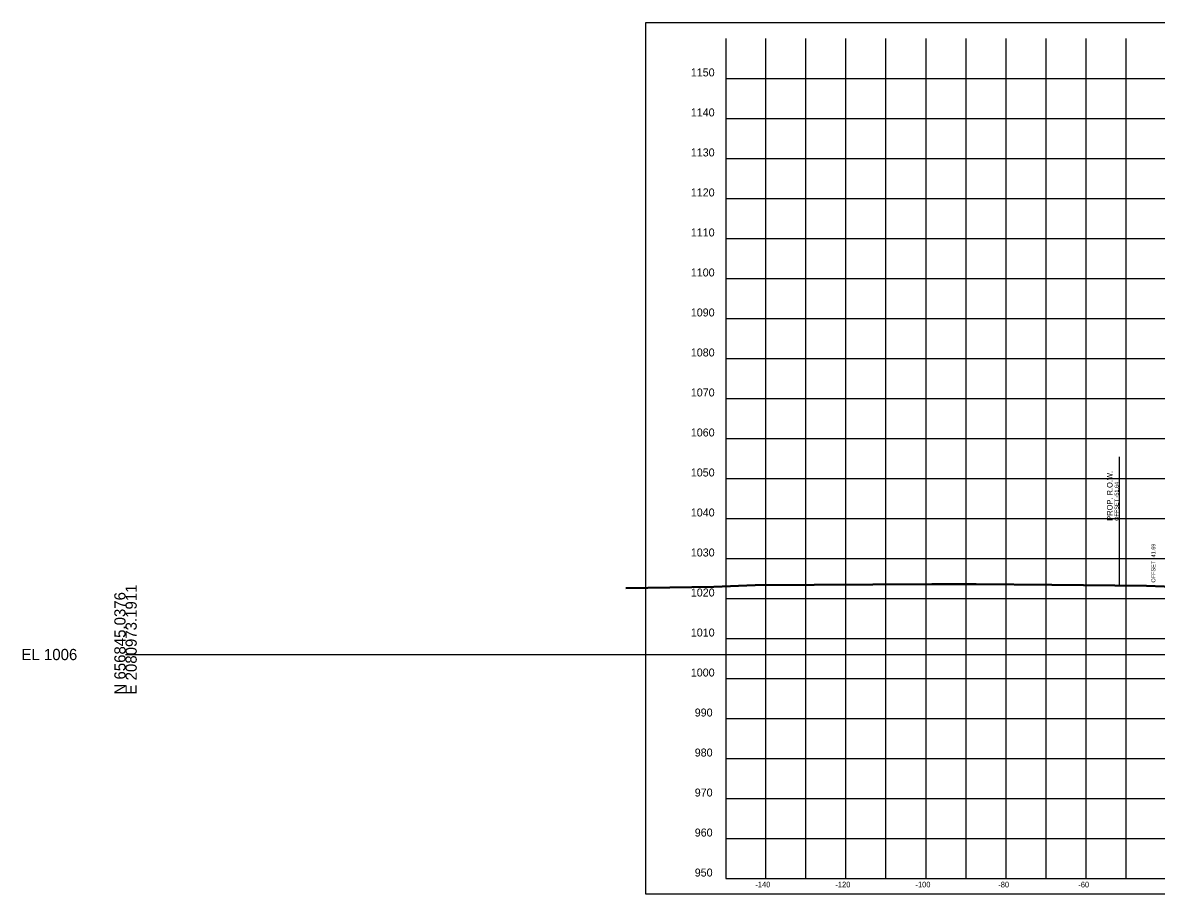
# Model space of a CAD drawing. Extents: x 1131015 to 1136271, y 133453 to 174329.
# Drawn here: x 1132014.8 to 1132298, y 164607.7 to 164825.6 of the extents above; entities that cross this region are included whole.
import ezdxf

# ---------------------------------------------------------------- set-up
doc = ezdxf.new("R2010")
doc.units = 0
for name, color, linetype in [('DESIGN - ROW - Right-of-Way and Easement Labels', 7, 'Continuous'), ('DESIGN - ROW - Right-of-Way Linework', 7, 'Continuous'), ('DESIGN - SHEET - Corner Text', 7, 'Continuous'), ('DESIGN - SHEET - Light Grid', 7, 'Continuous'), ('DESIGN - SHEET - Linework', 7, 'Continuous'), ('DESIGN - SHEET - Plot Shape', 7, 'Continuous'), ('DESIGN - TYPICAL - Slope Tie Text', 7, 'Continuous'), ('SURVEY - GROUND - Bottom of Topsoil Layer', 7, 'Continuous'), ('SURVEY - GROUND - Top of Ground', 7, 'Continuous')]:
    doc.layers.add(name, color=color, linetype=linetype)

msp = doc.modelspace()

# ---------------------------------------------------------------- linework, layer by layer
at = {"layer": 'DESIGN - ROW - Right-of-Way Linework'}
msp.add_line((1132288.82, 164685.08), (1132288.82, 164717.08), dxfattribs=at)
at = {"layer": 'DESIGN - SHEET - Light Grid'}
msp.add_line((1132040.46, 164667.66), (1132340.46, 164667.66), dxfattribs=at)
at = {"layer": 'DESIGN - SHEET - Linework'}
for p, q in [((1132200.46, 164611.66), (1132200.46, 164821.66)), ((1132210.46, 164611.66), (1132210.46, 164821.66)), ((1132220.46, 164611.66), (1132220.46, 164821.66)), ((1132230.46, 164611.66), (1132230.46, 164821.66)), ((1132240.46, 164611.66), (1132240.46, 164821.66)), ((1132250.46, 164611.66), (1132250.46, 164821.66)), ((1132260.46, 164611.66), (1132260.46, 164821.66)), ((1132270.46, 164611.66), (1132270.46, 164821.66)), ((1132280.46, 164611.66), (1132280.46, 164821.66)), ((1132290.46, 164611.66), (1132290.46, 164821.66)), ((1132190.46, 164811.66), (1132490.46, 164811.66)), ((1132190.46, 164801.66), (1132490.46, 164801.66)), ((1132190.46, 164791.66), (1132490.46, 164791.66)), ((1132190.46, 164781.66), (1132490.46, 164781.66)), ((1132190.46, 164771.66), (1132490.46, 164771.66)), ((1132190.46, 164761.66), (1132490.46, 164761.66)), ((1132190.46, 164751.66), (1132490.46, 164751.66)), ((1132190.46, 164741.66), (1132490.46, 164741.66)), ((1132190.46, 164731.66), (1132490.46, 164731.66)), ((1132190.46, 164721.66), (1132490.46, 164721.66)), ((1132190.46, 164711.66), (1132490.46, 164711.66)), ((1132190.46, 164701.66), (1132490.46, 164701.66)), ((1132190.46, 164691.66), (1132490.46, 164691.66)), ((1132190.46, 164681.66), (1132490.46, 164681.66)), ((1132190.46, 164671.66), (1132490.46, 164671.66)), ((1132190.46, 164661.66), (1132490.46, 164661.66)), ((1132190.46, 164651.66), (1132490.46, 164651.66)), ((1132190.46, 164641.66), (1132490.46, 164641.66)), ((1132190.46, 164631.66), (1132490.46, 164631.66)), ((1132190.46, 164621.66), (1132490.46, 164621.66))]:
    msp.add_line(p, q, dxfattribs=at)
msp.add_lwpolyline([(1132190.46, 164821.66), (1132190.46, 164611.66), (1132490.46, 164611.66), (1132490.46, 164821.66)], dxfattribs=at)
at = {"layer": 'DESIGN - SHEET - Plot Shape'}
msp.add_lwpolyline([(1132170.46, 164825.6), (1132510.46, 164825.6), (1132510.46, 164607.72), (1132170.46, 164607.72)], close=True, dxfattribs=at)
at = {"layer": 'SURVEY - GROUND - Bottom of Topsoil Layer'}
for p, q in [((1132165.43, 164684.2), (1132187.49, 164684.5)), ((1132187.49, 164684.5), (1132197.81, 164684.92)), ((1132197.81, 164684.92), (1132241.92, 164685.13)), ((1132241.92, 164685.13), (1132252.96, 164685.15)), ((1132252.96, 164685.15), (1132271.86, 164684.96)), ((1132271.86, 164684.96), (1132295.58, 164684.77)), ((1132295.58, 164684.77), (1132310.01, 164684.17))]:
    msp.add_line(p, q, dxfattribs=at)
at = {"layer": 'SURVEY - GROUND - Top of Ground'}
for p, q in [((1132165.43, 164684.45), (1132187.49, 164684.75)), ((1132187.49, 164684.75), (1132197.81, 164685.17)), ((1132197.81, 164685.17), (1132241.92, 164685.38)), ((1132241.92, 164685.38), (1132252.96, 164685.4)), ((1132252.96, 164685.4), (1132271.86, 164685.21)), ((1132271.86, 164685.21), (1132295.58, 164685.02)), ((1132295.58, 164685.02), (1132310.01, 164684.42))]:
    msp.add_line(p, q, dxfattribs=at)

# ---------------------------------------------------------------- texts
at = {"layer": 'DESIGN - ROW - Right-of-Way and Easement Labels'}
for s, height, p in [('PROP. R.O.W.', 1.4, (1132287.07, 164701.08)), ('OFFSET -51.64', 1, (1132288.57, 164701.08))]:
    msp.add_text(s, height=height, rotation=90, dxfattribs=at).set_placement(p)
at = {"layer": 'DESIGN - SHEET - Corner Text'}
for s, height, p in [('1150', 2, (1132181.7, 164812.16)), ('1140', 2, (1132181.7, 164802.16)), ('1130', 2, (1132181.7, 164792.16)), ('1120', 2, (1132181.7, 164782.16)), ('1110', 2, (1132181.7, 164772.16)), ('1100', 2, (1132181.7, 164762.16)), ('1090', 2, (1132181.7, 164752.16)), ('1080', 2, (1132181.7, 164742.16)), ('1070', 2, (1132181.7, 164732.16)), ('1060', 2, (1132181.7, 164722.16)), ('1050', 2, (1132181.7, 164712.16)), ('1040', 2, (1132181.7, 164702.16)), ('1030', 2, (1132181.7, 164692.16)), ('1020', 2, (1132181.7, 164682.16)), ('1010', 2, (1132181.7, 164672.16)), ('1000', 2, (1132181.7, 164662.16)), ('990', 2, (1132182.68, 164652.16)), ('980', 2, (1132182.68, 164642.16)), ('970', 2, (1132182.68, 164632.16)), ('960', 2, (1132182.68, 164622.16)), ('950', 2, (1132182.68, 164612.16)), ('-140', 1.4, (1132197.83, 164609.46)), ('-120', 1.4, (1132217.83, 164609.46)), ('-100', 1.4, (1132237.83, 164609.46)), ('-80', 1.4, (1132258.51, 164609.46)), ('-60', 1.4, (1132278.51, 164609.46))]:
    msp.add_text(s, height=height, dxfattribs=at).set_placement(p)
at = {"layer": 'DESIGN - SHEET - Light Grid'}
for s, p in [('E 2080973.1911', (1132043.26, 164657.66)), ('N 656845.0376', (1132040.46, 164657.66))]:
    msp.add_text(s, height=2.8, rotation=90, dxfattribs=at).set_placement(p)
msp.add_text('EL 1006', height=2.8, dxfattribs=at).set_placement((1132014.46, 164666.26))
at = {"layer": 'DESIGN - TYPICAL - Slope Tie Text'}
msp.add_text('OFFSET -41.69', height=1, rotation=90, dxfattribs=at).set_placement((1132297.77, 164685.64))

doc.saveas('drawing.dxf')
